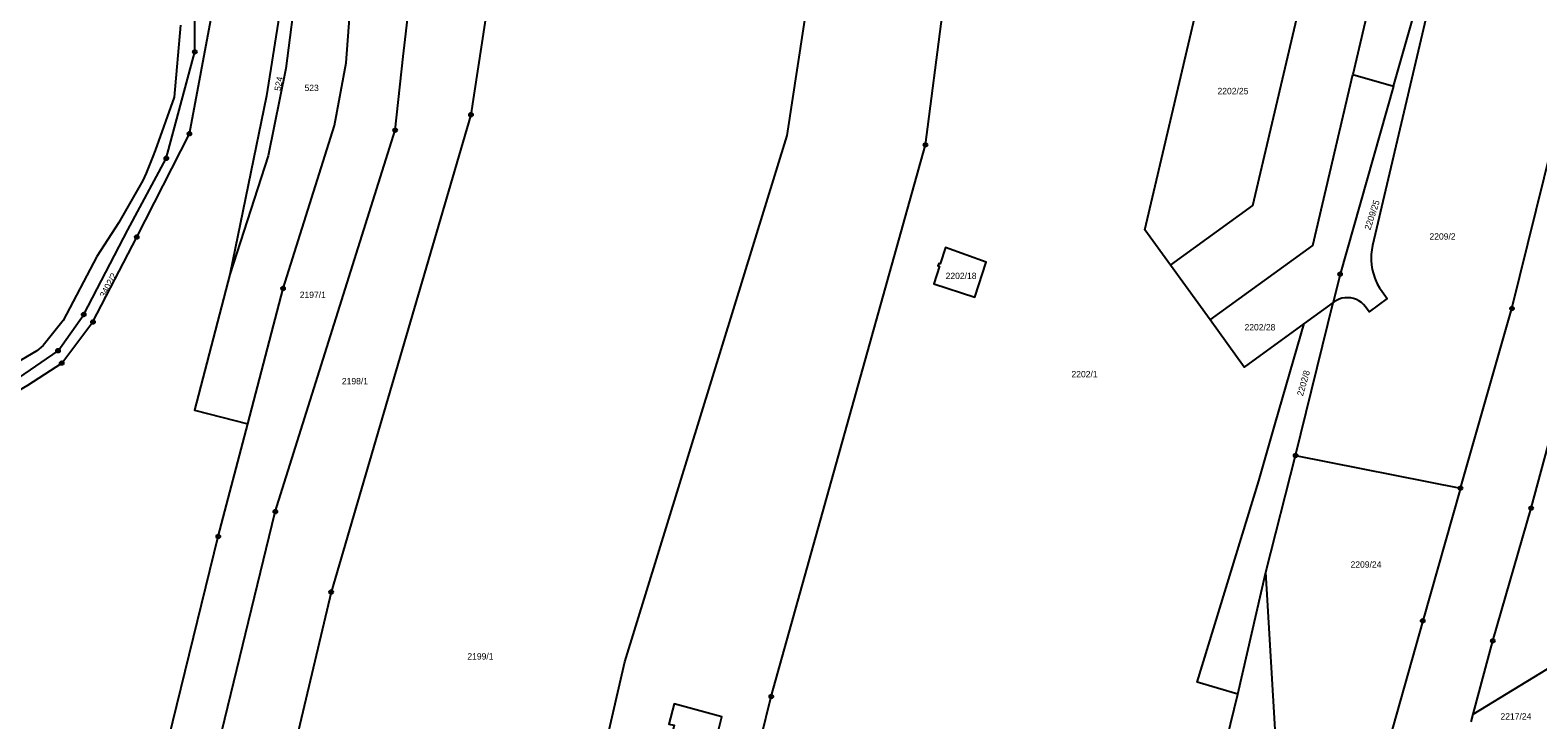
# Model space of a CAD drawing. Extents: x -733394 to -722299, y -1082822 to -1075049.
# Drawn here: x -728582.2 to -728180.6, y -1080060.6 to -1079876.8 of the extents above; entities that cross this region are included whole.
import ezdxf

# ---------------------------------------------------------------- set-up
doc = ezdxf.new("R2010")
doc.units = 0
for name, color, linetype in [('Hranice parcel', 7, 'Continuous'), ('Parcelní čísla', 7, 'Continuous'), ('Značky bodu BP', 7, 'Continuous')]:
    doc.layers.add(name, color=color, linetype=linetype)

msp = doc.modelspace()

# ---------------------------------------------------------------- linework, layer by layer
at = {"layer": 'Hranice parcel'}
for p, q in [((-728212.49, -1079814.69), (-728229.82, -1079888.64)), ((-728380.48, -1079904.91), (-728371.36, -1079844.72)), ((-728229.82, -1079888.64), (-728219.02, -1079891.74)), ((-728267.87, -1079954.03), (-728278.43, -1079939.45)), ((-728524.22, -1079981.73), (-728514.8, -1079945.61)), ((-728245.07, -1079990.16), (-728235.09, -1079949.41)), ((-728235.09, -1079949.41), (-728242.83, -1079955.02)), ((-728234.85, -1079949.24), (-728235.09, -1079949.41)), ((-728252.99, -1080021.26), (-728245.07, -1079990.16)), ((-728245.07, -1079990.16), (-728201.14, -1079998.85)), ((-728260.46, -1080053.74), (-728252.99, -1080021.26)), ((-728197.79, -1080059.06), (-728172.78, -1080043.79)), ((-728273.72, -1080107.36), (-728260.46, -1080053.74)), ((-728198.36, -1080061.17), (-728197.79, -1080059.06))]:
    msp.add_line(p, q, dxfattribs=at)
for points in [[(-728658.25, -1080018.5), (-728624.82, -1080035.08), (-728618.03, -1080037.15), (-728609.43, -1080030.73), (-728607.29, -1080022.98), (-728607.54, -1079999.19), (-728601.98, -1079982.82), (-728592.98, -1079973.98), (-728585.16, -1079969.49), (-728574.75, -1079962.23), (-728567.91, -1079952.59), (-728556.19, -1079929.98), (-728545.91, -1079910.97), (-728538.3, -1079882.58), (-728538.2, -1079859.5), (-728539.16, -1079830.99), (-728530.27, -1079814.4)], [(-728606.86, -1080033.11), (-728604.2, -1080023.06), (-728604.92, -1079999.69), (-728599.52, -1079984.75), (-728590.57, -1079975.92), (-728582.8, -1079971.38), (-728573.76, -1079965.53), (-728565.44, -1079954.58), (-728553.78, -1079931.93), (-728539.74, -1079904.39), (-728533.49, -1079871.21), (-728536.24, -1079841.2), (-728530.93, -1079825.05), (-728521.66, -1079813.29)], [(-728514.8, -1079945.61), (-728501.12, -1079902.2), (-728498, -1079885.49), (-728492.63, -1079814.3)], [(-728219.02, -1079891.74), (-728211.04, -1079863.61), (-728198.38, -1079815.88)], [(-728196.3, -1079816.69), (-728197.53, -1079818.8), (-728224.56, -1079934.16)], [(-728278.43, -1079939.45), (-728285.26, -1079930.02), (-728259.92, -1079822.06)], [(-728278.43, -1079939.45), (-728256.49, -1079923.55), (-728234.12, -1079828.11), (-728259.92, -1079822.06)], [(-728201.14, -1079998.85), (-728187.44, -1079951.01), (-728168.1, -1079872.68), (-728157.52, -1079830.59)], [(-728197.79, -1080059.06), (-728192.55, -1080039.56), (-728182.34, -1080004.18), (-728169.24, -1079955.86), (-728151.09, -1079876.19), (-728140.56, -1079835.31)], [(-728459.95, -1079840.85), (-728460.09, -1079868.46), (-728464.75, -1079899.33), (-728501.98, -1080026.55), (-728519.46, -1080100.52)], [(-728484.95, -1079903.48), (-728482.85, -1079883.81), (-728479.82, -1079857.97), (-728479.34, -1079843.34)], [(-728512.16, -1079849.87), (-728511.16, -1079864.19), (-728514.03, -1079887.02), (-728518.78, -1079910.27), (-728528.94, -1079941.92)], [(-728512.16, -1079849.87), (-728519.22, -1079894.31), (-728528.94, -1079941.92)], [(-728401.27, -1080121.59), (-728384.74, -1080054.4), (-728343.68, -1079907.34), (-728339.13, -1079872.38), (-728334.33, -1079852.49)], [(-728542.16, -1079875.43), (-728543.85, -1079894.63), (-728548.91, -1079908.9), (-728549.69, -1079910.88), (-728551.28, -1079914.89), (-728552.15, -1079916.85), (-728558.57, -1079928.09), (-728564.41, -1079937.12), (-728573.4, -1079954.2), (-728578.68, -1079960.85), (-728580.37, -1079962.23), (-728602.82, -1079975.4)], [(-728267.87, -1079954.03), (-728240.49, -1079934.19), (-728229.82, -1079888.64)], [(-728219.02, -1079891.74), (-728233.23, -1079941.82), (-728235.09, -1079949.41)], [(-728538.88, -1080095.75), (-728516.86, -1080005.14), (-728484.95, -1079903.48)], [(-728494.5, -1080338), (-728474.79, -1080261.93), (-728448.63, -1080153.09), (-728423.72, -1080045.14), (-728380.48, -1079904.91)], [(-728339.96, -1079939.73), (-728341.49, -1079944.42), (-728330.57, -1079947.98), (-728327.55, -1079938.59), (-728338.34, -1079934.75), (-728339.76, -1079939.12), (-728340.14, -1079938.99), (-728340.35, -1079939.61), (-728339.96, -1079939.73)], [(-728224.56, -1079934.16), (-728224.79, -1079935.36), (-728224.93, -1079936.58), (-728224.95, -1079936.93), (-728224.95, -1079938.16), (-728224.85, -1079939.38), (-728224.66, -1079940.59), (-728224.37, -1079941.78), (-728223.97, -1079942.94), (-728223.83, -1079943.3), (-728223.32, -1079944.41), (-728222.72, -1079945.48), (-728222.03, -1079946.49)], [(-728528.94, -1079941.92), (-728538.36, -1079978.04), (-728524.22, -1079981.73)], [(-728226.5, -1079950.54), (-728227, -1079949.95), (-728227.57, -1079949.42), (-728228.21, -1079948.98), (-728228.9, -1079948.61), (-728229.62, -1079948.34), (-728230.38, -1079948.17), (-728231.16, -1079948.1), (-728231.94, -1079948.13), (-728231.97, -1079948.14), (-728232.74, -1079948.27), (-728233.48, -1079948.5), (-728234.19, -1079948.83), (-728234.85, -1079949.24)], [(-728222.03, -1079946.49), (-728220.66, -1079948.35), (-728225.51, -1079951.87), (-728226.5, -1079950.54)], [(-728260.46, -1080053.74), (-728271.32, -1080050.55), (-728254.89, -1079996.92), (-728250.42, -1079981.38), (-728242.83, -1079955.02)], [(-728242.83, -1079955.02), (-728258.77, -1079966.58), (-728267.87, -1079954.03)], [(-728551.85, -1080092.56), (-728532.05, -1080011.76), (-728524.22, -1079981.73)], [(-728201.14, -1079998.85), (-728211.23, -1080034.23), (-728222.11, -1080073)], [(-728222.11, -1080073), (-728250.25, -1080067.63), (-728252.99, -1080021.26)], [(-728404.29, -1080085.23), (-728403.58, -1080082.45), (-728405.14, -1080082.06), (-728400.73, -1080064.76), (-728399.29, -1080065.13), (-728397.93, -1080059.78), (-728410.59, -1080056.32), (-728412, -1080061.73), (-728410.64, -1080062.07), (-728418, -1080091.89), (-728408.2, -1080094.2), (-728406.72, -1080088.38), (-728403.2, -1080089.28), (-728402.3, -1080085.73), (-728404.29, -1080085.23)]]:
    msp.add_lwpolyline(points, dxfattribs=at)
at = {"layer": 'Značky bodu BP'}
for centre, radius in [((-728538.3, -1079882.58), 0.5), ((-728538.3, -1079882.58), 0.0303), ((-728464.75, -1079899.33), 0.5), ((-728464.75, -1079899.33), 0.0303), ((-728539.74, -1079904.39), 0.5), ((-728484.95, -1079903.48), 0.5), ((-728484.95, -1079903.48), 0.0303), ((-728539.74, -1079904.39), 0.0303), ((-728343.68, -1079907.34), 0.5), ((-728343.68, -1079907.34), 0.0303), ((-728545.91, -1079910.97), 0.5), ((-728545.91, -1079910.97), 0.0303), ((-728553.78, -1079931.93), 0.5), ((-728553.78, -1079931.93), 0.0303), ((-728233.23, -1079941.82), 0.5), ((-728233.23, -1079941.82), 0.0303), ((-728514.8, -1079945.61), 0.5), ((-728514.8, -1079945.61), 0.0303), ((-728567.91, -1079952.59), 0.5), ((-728187.44, -1079951.01), 0.5), ((-728187.44, -1079951.01), 0.0303), ((-728567.91, -1079952.59), 0.0303), ((-728565.44, -1079954.58), 0.5), ((-728565.44, -1079954.58), 0.0303), ((-728574.75, -1079962.23), 0.5), ((-728574.75, -1079962.23), 0.0303), ((-728573.76, -1079965.53), 0.5), ((-728573.76, -1079965.53), 0.0303), ((-728245.07, -1079990.16), 0.5), ((-728245.07, -1079990.16), 0.0303), ((-728201.14, -1079998.85), 0.5), ((-728201.14, -1079998.85), 0.0303), ((-728516.86, -1080005.14), 0.5), ((-728182.34, -1080004.18), 0.5), ((-728182.34, -1080004.18), 0.0303), ((-728516.86, -1080005.14), 0.0303), ((-728532.05, -1080011.76), 0.5), ((-728532.05, -1080011.76), 0.0303), ((-728501.98, -1080026.55), 0.5), ((-728501.98, -1080026.55), 0.0303), ((-728211.23, -1080034.23), 0.5), ((-728211.23, -1080034.23), 0.0303), ((-728192.55, -1080039.56), 0.5), ((-728192.55, -1080039.56), 0.0303), ((-728384.74, -1080054.4), 0.5), ((-728384.74, -1080054.4), 0.0303)]:
    msp.add_circle(centre, radius, dxfattribs=at)

# ---------------------------------------------------------------- texts
at = {"layer": 'Parcelní čísla'}
for s, rotation, p in [('524', 80, (-728515.47, -1079893.1)), ('2209/25', 72, (-728225.18, -1079930.22)), ('3402/2', 62, (-728562.24, -1079948.26)), ('2202/8', 74, (-728243.14, -1079974.45))]:
    msp.add_text(s, height=1.7, rotation=rotation, dxfattribs=at).set_placement(p)
for s, p in [('523', (-728509.08, -1079893.03)), ('2202/25', (-728265.88, -1079893.88)), ('2209/2', (-728209.42, -1079932.62)), ('2202/18', (-728338.3, -1079943.14)), ('2197/1', (-728510.35, -1079948.19)), ('2202/28', (-728258.69, -1079956.83)), ('2202/1', (-728304.78, -1079969.33)), ('2198/1', (-728499.13, -1079971.19)), ('2209/24', (-728230.44, -1080020.06)), ('2199/1', (-728465.7, -1080044.54)), ('2217/24', (-728190.5, -1080060.54))]:
    msp.add_text(s, height=1.7, dxfattribs=at).set_placement(p)

doc.saveas('drawing.dxf')
